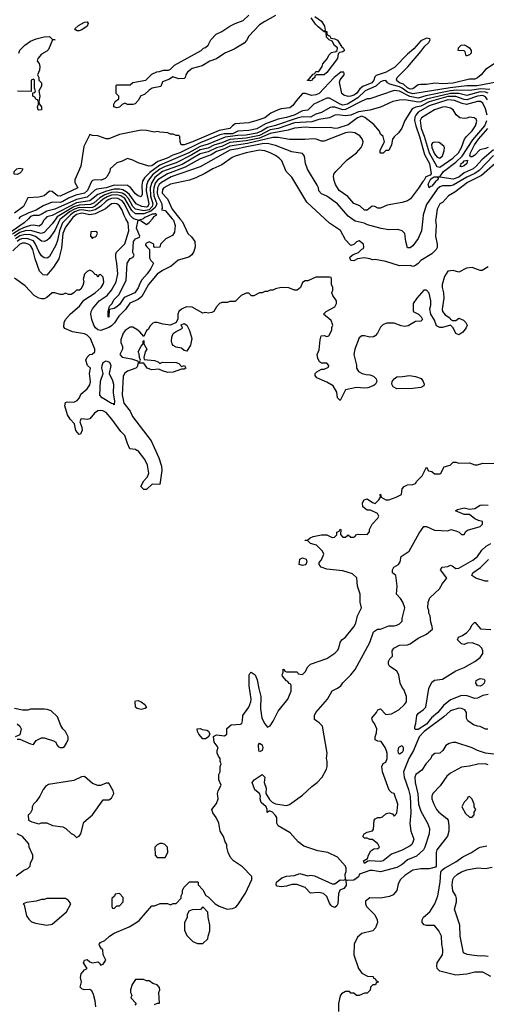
# Model space of a CAD drawing. Header units: inches. Extents: x 2348341 to 2479810, y 460419 to 613669.
# Tile 434 of 656: x 2404249 to 2407715, y 534163 to 541479. Entities that reach past the tile are written whole.
import ezdxf

# ---------------------------------------------------------------- set-up
doc = ezdxf.new("R2010")
doc.units = ezdxf.units.IN
doc.header["$MEASUREMENT"] = 0
doc.layers.add('C4503', color=7, linetype='Continuous')
doc.layers.add('C4504', color=7, linetype='Continuous')

msp = doc.modelspace()

# ---------------------------------------------------------------- linework, layer by layer
at = {"layer": 'C4503', "color": 2}
for points, elevation in [([(2404314, 540000), (2404282.6, 539970), (2404070, 539824.4)], 54), ([(2404437.1, 540000), (2404427.2, 539990), (2404410, 539956), (2404394.5, 539945.5), (2404350, 539952.3), (2404330, 539949.8), (2404290, 539938.3), (2404250, 539919.9), (2404194.2, 539885.8)], 58), ([(2404635.9, 540000), (2404590, 539937), (2404570.2, 539890), (2404558, 539782), (2404538.5, 539701.5), (2404500.8, 539639.2), (2404450, 539581.2), (2404424.1, 539584.1), (2404396, 539610), (2404362.5, 539702.5), (2404347.1, 539770), (2404330, 539799.7), (2404311.4, 539811.4), (2404290, 539817.6), (2404270, 539818.8), (2404250, 539811.8), (2404198.6, 539761.4)], 74), ([(2404516.1, 540000), (2404490, 539962.9), (2404430, 539897.4), (2404408.8, 539891.2), (2404330, 539913), (2404290, 539910.5), (2404250, 539896.7), (2404209, 539871)], 62), ([(2404554.3, 540000), (2404546.2, 539993.8), (2404510, 539911.6), (2404467.4, 539852.6), (2404450, 539838), (2404430, 539831.8), (2404410, 539833.3), (2404366.6, 539866.6), (2404330, 539880.7), (2404290, 539883.4), (2404250, 539872.9), (2404216.8, 539850)], 66), ([(2404596.3, 540000), (2404566.5, 539970), (2404543.5, 539910), (2404530, 539837.2), (2404517.7, 539802.3), (2404470, 539719), (2404458, 539710), (2404450, 539706), (2404430, 539709.5), (2404410, 539724.5), (2404390, 539757), (2404367, 539810), (2404350, 539834.5), (2404310, 539851.4), (2404270, 539852.7), (2404250, 539846.1), (2404228.9, 539831.1)], 70), ([(2405439.6, 540000), (2405458, 539978), (2405498.8, 539890), (2405524.9, 539864.9), (2405550.5, 539830.5), (2405553, 539790), (2405542.6, 539757.4), (2405527.4, 539732.6), (2405505.1, 539714.9), (2405427.2, 539692.8), (2405373.4, 539646.6), (2405310, 539616.3), (2405270, 539587.6), (2405204.4, 539510), (2405157.1, 539422.9), (2405130, 539399.7), (2405066.7, 539373.3), (2405033.7, 539326.3), (2404984.4, 539275.6), (2404953.4, 539226.6), (2404930, 539203.5), (2404910, 539191.1), (2404850.2, 539169.8), (2404830, 539174.7), (2404811.6, 539190), (2404799.7, 539210), (2404783.6, 539250), (2404776.9, 539290), (2404778.7, 539310), (2404788.6, 539331.4), (2404838.4, 539390), (2404898.7, 539430), (2404929.8, 539470.2), (2404964.2, 539530), (2404976.9, 539590), (2404971.5, 539670), (2404962, 539710), (2404962.5, 539737.5), (2404967.7, 539752.3), (2405030, 539814), (2405058.9, 539910), (2405054.3, 539970), (2405037.9, 540000)], 74), ([(2405381.7, 540000), (2405390.3, 539990), (2405403, 539950), (2405398.8, 539901.2), (2405383.6, 539876.4), (2405334, 539850), (2405294, 539810), (2405290, 539788), (2405250, 539786), (2405246, 539790), (2405246, 539810), (2405210, 539828), (2405184.7, 539815.3), (2405183.6, 539803.6), (2405192, 539790), (2405214, 539770), (2405212, 539710), (2405222, 539690), (2405242, 539670), (2405222, 539630), (2405196.4, 539590), (2405155.1, 539544.9), (2405140.6, 539519.4), (2405130, 539486), (2405104, 539450), (2405026, 539414), (2404990, 539362.7), (2404970, 539346), (2404950, 539334), (2404914, 539326), (2404910, 539269.2), (2404906, 539270), (2404906, 539310), (2404915.3, 539350), (2404932.9, 539367.1), (2404950, 539398.8), (2404984.4, 539435.6), (2405039.1, 539540.9), (2405047, 539670), (2405070, 539704.7), (2405088.4, 539711.6), (2405098, 539730), (2405089.1, 539749.1), (2405093.2, 539830), (2405110, 539850.8), (2405138, 539862), (2405142, 539870), (2405117, 539930), (2405128, 539990), (2405110, 539993), (2405096.7, 540000)], 70), ([(2405166.6, 540000), (2405163.1, 539996.9), (2405134, 539990), (2405150, 539984.7), (2405190, 539958), (2405210, 539970.8), (2405235.1, 540000)], 70), ([(2407340.3, 540000), (2407338.8, 539990), (2407342, 539950), (2407338.8, 539870), (2407350.8, 539810), (2407350, 539786), (2407342, 539770), (2407310, 539738), (2407230, 539689.2), (2407210, 539666), (2407190, 539652.7), (2407170, 539644), (2407150, 539652), (2407070, 539648.7), (2406970, 539682.7), (2406890, 539697.2), (2406870, 539693.2), (2406850, 539702.7), (2406810, 539709.2), (2406757.3, 539702.7), (2406730, 539687), (2406710, 539689.2), (2406701.2, 539710), (2406703.2, 539716.8), (2406725.6, 539734.4), (2406766, 539750), (2406790, 539774), (2406802, 539778), (2406806, 539790), (2406802, 539810), (2406770, 539835.3), (2406751.6, 539828.4), (2406732, 539808), (2406710, 539802), (2406704.7, 539804.7), (2406670, 539842), (2406631.5, 539911.5), (2406550, 539967), (2406514.6, 540000)], 74), ([(2407242.7, 540000), (2407234.9, 539910), (2407210, 539854), (2407170, 539799), (2407150, 539784), (2407130, 539784), (2407117, 539830), (2407109.3, 539889.3), (2407089.3, 539909.3), (2407058.6, 539918.6), (2406990, 539917.2), (2406933.4, 539926.6), (2406833.6, 539953.6), (2406807.5, 539967.5), (2406741.3, 539981.3), (2406716.1, 540000)], 70), ([(2407730, 539642), (2407683.6, 539616.4), (2407670, 539615.3), (2407610, 539637.2), (2407568, 539632), (2407510, 539604), (2407470, 539614), (2407430, 539609), (2407404.9, 539570), (2407387.7, 539510), (2407387.7, 539490), (2407398, 539450), (2407399.1, 539410), (2407387.5, 539327.5), (2407391, 539310), (2407410, 539284.7), (2407444.7, 539264.7), (2407450, 539254), (2407463.6, 539243.6), (2407490, 539244.7), (2407510, 539262), (2407546, 539246), (2407562, 539230), (2407574, 539210), (2407566, 539190), (2407542, 539158), (2407510, 539138), (2407490, 539146), (2407468.9, 539188.9), (2407450, 539208), (2407390, 539192.3), (2407370, 539192.3), (2407344.5, 539204.5), (2407330, 539246), (2407304, 539290), (2407295.3, 539330), (2407303.1, 539356.9), (2407304, 539390), (2407290, 539446), (2407270, 539468), (2407250, 539468), (2407198, 539410), (2407172, 539370), (2407172, 539310), (2407210.9, 539290.9), (2407231.1, 539271.1), (2407242, 539250), (2407230, 539238), (2407190, 539235.3), (2407134.8, 539205.2), (2407110, 539199), (2407083.2, 539203.2), (2407030, 539224), (2406976.8, 539223.2), (2406950, 539213.2), (2406930, 539194), (2406906, 539150), (2406890, 539128.7), (2406878, 539122), (2406850, 539119), (2406810, 539128.7), (2406790, 539128.7), (2406770, 539115.3), (2406739.1, 539030), (2406730.8, 538990), (2406751.1, 538911.1), (2406752, 538890), (2406765.4, 538865.4), (2406794, 538850), (2406822, 538842), (2406850, 538840.5), (2406876, 538830), (2406896, 538810), (2406902.8, 538790), (2406891, 538770), (2406878.8, 538761.2), (2406835.8, 538744.2), (2406810, 538740.9), (2406750, 538746), (2406670, 538728), (2406630, 538648.7), (2406610, 538668), (2406604, 538710), (2406578, 538758), (2406530, 538785.2), (2406456.5, 538816.5), (2406444.7, 538835.3), (2406444, 538850), (2406456.5, 538863.5), (2406490, 538882), (2406510, 538882), (2406542, 538898), (2406546, 538910), (2406530, 538926), (2406490, 538926), (2406476.4, 538936.4), (2406463.1, 538963.1), (2406458, 538990), (2406474, 539026), (2406480.2, 539099.8), (2406488, 539130), (2406510, 539132), (2406530, 539124.7), (2406546, 539130), (2406568.4, 539171.6), (2406568.9, 539191.1), (2406575.3, 539210), (2406563.1, 539243.1), (2406506, 539290), (2406526, 539310), (2406590, 539344.7), (2406602, 539370), (2406602, 539390), (2406575.3, 539430), (2406568, 539450), (2406575.3, 539470), (2406575.3, 539490), (2406566, 539510), (2406566, 539550), (2406562, 539562), (2406550, 539566), (2406450, 539566), (2406390, 539538), (2406370, 539538), (2406350, 539526), (2406334, 539490), (2406310, 539468), (2406290, 539468), (2406247.3, 539487.3), (2406190, 539488), (2406150, 539478), (2406130, 539468), (2406110, 539468), (2406090, 539458), (2406070, 539458), (2406050, 539448.7), (2406030, 539448), (2405987.3, 539427.3), (2405970, 539426), (2405950, 539446), (2405930, 539446), (2405894, 539430), (2405850, 539386), (2405810, 539386), (2405790, 539378), (2405750, 539378), (2405734, 539370), (2405710, 539346), (2405692, 539310), (2405676.9, 539303.1), (2405650, 539298), (2405630, 539302), (2405610, 539298), (2405530, 539342), (2405490, 539344), (2405470, 539339), (2405450, 539328.7), (2405431.3, 539310), (2405424.7, 539290), (2405423.6, 539256.4), (2405412, 539228), (2405370, 539209), (2405315.5, 539215.5), (2405270, 539229), (2405250, 539228.7), (2405236.9, 539223.1), (2405216.9, 539203.1), (2405203.6, 539176.4), (2405191.6, 539168.4), (2405170, 539126), (2405140.4, 539160.4), (2405118, 539178), (2405090, 539194), (2405070, 539194), (2405031.3, 539170), (2405018, 539150), (2404999.6, 539100.4), (2404999.6, 539079.6), (2405011.3, 539050), (2405011.3, 539030), (2404992, 538990), (2405011.1, 538971.1), (2405079.9, 538959.9), (2405123.6, 538943.6), (2405130, 538934), (2405142, 538938), (2405146, 538950), (2405138, 538970), (2405136.4, 538996.4), (2405128.9, 539011.1), (2405150, 539054), (2405166, 539070), (2405166, 539090), (2405170, 539094), (2405172, 539070), (2405192, 539030), (2405182, 539010), (2405172, 538970), (2405174, 538954), (2405250, 538947.3), (2405276.3, 538936.3), (2405290, 538924.7), (2405310, 538934.8), (2405410.8, 538930.8), (2405430, 538924.7), (2405450, 538902), (2405472, 538910), (2405482, 538890), (2405470, 538882), (2405450, 538882), (2405390, 538860.7), (2405350, 538858), (2405309.4, 538869.4), (2405283.1, 538883.1), (2405230, 538877), (2405195.3, 538890), (2405170, 538926), (2405130, 538926), (2405121, 538899), (2405112, 538890), (2405050, 538866), (2405028.7, 538851.3), (2405018, 538830), (2405008.7, 538691.3), (2405023.1, 538630), (2405068.5, 538570), (2405086.4, 538530), (2405224.9, 538350), (2405283.4, 538223.4), (2405302, 538162), (2405303.8, 538130), (2405290, 538026), (2405232.7, 538027.3), (2405191.6, 537988.4), (2405170, 537988), (2405148.7, 538010), (2405170, 538052), (2405199, 538081), (2405208.7, 538110), (2405199.3, 538170), (2405179.3, 538210), (2405130, 538275.3), (2405118, 538278), (2405110, 538286), (2405068, 538290), (2405048.9, 538328.9), (2405028.7, 538390), (2404999.5, 538419.5), (2404934, 538510), (2404890, 538561.2), (2404867.1, 538572.9), (2404850, 538576), (2404830, 538572.7), (2404804.1, 538555.9), (2404770, 538514), (2404750, 538509), (2404710, 538514), (2404702, 538510), (2404696, 538490), (2404710.4, 538450.4), (2404712.1, 538427.9), (2404699.8, 538400.2), (2404690, 538397.2), (2404666, 538426), (2404657, 538477), (2404622.7, 538510), (2404603.7, 538543.7), (2404585.2, 538610), (2404590, 538634), (2404600.2, 538639.8), (2404650, 538636), (2404675.3, 538650), (2404694, 538670), (2404703.2, 538696.8), (2404750, 538736), (2404770, 538766), (2404774.5, 538790), (2404768, 538850), (2404774, 538890), (2404753.2, 538910), (2404741.2, 538950), (2404750, 538972), (2404770, 538992), (2404787.3, 538992.7), (2404806, 539010), (2404806, 539030), (2404774, 539110), (2404750, 539134), (2404730, 539145.2), (2404640.2, 539160.2), (2404584.7, 539184.7), (2404576.4, 539196.4), (2404579, 539230), (2404589.4, 539250.6), (2404626.6, 539293.4), (2404694, 539350), (2404724.7, 539395.3), (2404808.7, 539450), (2404854, 539490), (2404870, 539514), (2404874, 539530), (2404870, 539566), (2404850, 539586), (2404838, 539582), (2404830, 539566), (2404822, 539582), (2404810, 539586), (2404788.4, 539608.4), (2404770, 539618), (2404750, 539608), (2404731.1, 539588.9), (2404721, 539550), (2404724.7, 539530), (2404716.9, 539503.1), (2404703.6, 539476.4), (2404692, 539468), (2404670, 539468), (2404650, 539448), (2404630, 539438), (2404610, 539438), (2404590, 539446), (2404570, 539438), (2404550, 539438), (2404510, 539448.7), (2404490, 539448.7), (2404450, 539414), (2404430, 539404), (2404410, 539404), (2404390, 539409), (2404355.3, 539430), (2404290, 539502), (2404210, 539558)], 78), ([(2404814.6, 534145.4), (2404809, 534189), (2404796.4, 534236.4), (2404784, 534264), (2404770, 534274), (2404728, 534270), (2404710, 534277.2), (2404697.2, 534290), (2404709, 534330), (2404701, 534361), (2404704.2, 534390), (2404730, 534418.8), (2404748.7, 534430), (2404723.7, 534470), (2404729.6, 534490.4), (2404750, 534494.8), (2404770, 534478), (2404790, 534471), (2404830, 534478), (2404842, 534470), (2404850, 534454), (2404870, 534462), (2404888, 534490), (2404868, 534530), (2404866, 534570), (2404856.4, 534576.4), (2404840.4, 534600.4), (2404838, 534610), (2404850, 534622), (2404882, 534638), (2404915.3, 534670), (2404950, 534690.8), (2405061.2, 534738.8), (2405112.7, 534767.3), (2405135.1, 534784.9), (2405230, 534894), (2405250, 534894), (2405292.7, 534912.7), (2405347.3, 534912.7), (2405370, 534902), (2405390, 534912), (2405410, 534912), (2405447.3, 534952.7), (2405448, 534970), (2405458, 534990), (2405458, 535010), (2405470, 535034), (2405510, 535074), (2405570, 535074), (2405574, 535070), (2405574, 535050), (2405610, 535014), (2405631.6, 534971.6), (2405650, 534962), (2405702, 534910), (2405730, 534891.3), (2405790, 534871), (2405830, 534874.8), (2405854.2, 534885.8), (2405870, 534901), (2405925.2, 534990), (2405973.2, 535090), (2405972.5, 535112.5), (2405904.7, 535184.7), (2405838, 535230), (2405814.6, 535254.6), (2405798, 535290), (2405788.7, 535330), (2405788.7, 535350), (2405775.3, 535370), (2405762, 535410), (2405738, 535450), (2405728, 535510), (2405708.7, 535550), (2405684.7, 535584.7), (2405675.3, 535610), (2405710, 535654), (2405722, 535690), (2405719, 535730), (2405724, 535750), (2405745.2, 535790), (2405729, 535830), (2405728.7, 535870), (2405738, 535890), (2405738, 535930), (2405746, 535950), (2405738, 535970), (2405738, 535990), (2405725.6, 536005.6), (2405715.3, 536030), (2405715.3, 536050), (2405722, 536070), (2405694, 536110), (2405688.4, 536151.6), (2405710, 536164.7), (2405770, 536158), (2405788, 536170), (2405788.7, 536211.3), (2405820.2, 536239.8), (2405890, 536244.7), (2405898, 536250), (2405904, 536270), (2405906, 536310), (2405950, 536370.7), (2405964.7, 536410), (2405967.8, 536430), (2405953.3, 536530), (2405952.5, 536587.5), (2405953.2, 536610), (2405958, 536622), (2405969.4, 536630.6), (2405998.8, 536610), (2406013.7, 536573.7), (2406024.2, 536510), (2406041.3, 536450), (2406037.4, 536357.4), (2406048.4, 536288.4), (2406070, 536246), (2406090, 536222), (2406110, 536232), (2406132.9, 536267.1), (2406170, 536342), (2406242, 536430), (2406266, 536490), (2406266, 536530), (2406262, 536542), (2406250, 536546), (2406242, 536562), (2406230, 536566), (2406200.4, 536600.4), (2406198, 536610), (2406206, 536630), (2406207.3, 536652.7), (2406214, 536650), (2406218, 536638), (2406230, 536634), (2406310, 536634), (2406318, 536618), (2406350, 536614), (2406370, 536634), (2406388.9, 536671.1), (2406409.1, 536690.9), (2406530, 536731.3), (2406590, 536771.3), (2406610, 536792), (2406619, 536810), (2406628.7, 536850), (2406642, 536870), (2406670, 536891.3), (2406732.1, 536967.9), (2406745.6, 536994.4), (2406759, 537050), (2406789, 537110), (2406779.3, 537150), (2406779, 537210), (2406759, 537270), (2406752.9, 537332.9), (2406720.2, 537360.2), (2406650, 537383.7), (2406530, 537396.2), (2406488.7, 537410), (2406474, 537430), (2406474.6, 537445.4), (2406490, 537464.7), (2406507.3, 537507.3), (2406498, 537530), (2406453.6, 537573.6), (2406410, 537588), (2406390, 537606), (2406370, 537608), (2406370, 537612), (2406387.3, 537612.7), (2406406, 537630), (2406430, 537638), (2406490, 537651.3), (2406530, 537652), (2406570, 537632), (2406587.3, 537632.7), (2406606, 537650), (2406606, 537670), (2406622, 537678), (2406630, 537694), (2406634, 537690), (2406632.7, 537652.7), (2406650, 537634), (2406670, 537634), (2406690, 537652), (2406710, 537634), (2406730, 537634), (2406742, 537638), (2406746, 537650), (2406763.1, 537656.9), (2406830, 537654), (2406847.3, 537672.7), (2406848.4, 537691.6), (2406868, 537730), (2406910, 537774), (2406918, 537790), (2406906, 537810), (2406854.6, 537834.6), (2406830, 537835.3), (2406798, 537858), (2406795.3, 537890), (2406808.7, 537910), (2406830, 537918), (2406870, 537891.3), (2406890, 537884.7), (2406918, 537910), (2406928, 537930), (2406926, 537950), (2406930, 537954), (2406934, 537930), (2406970, 537911.3), (2406990, 537911.3), (2407046, 537930), (2407086, 537950), (2407090, 537994), (2407106, 538010), (2407130, 538022), (2407170, 538024.7), (2407188.4, 538031.6), (2407198, 538050), (2407238, 538090), (2407270, 538154), (2407286, 538126), (2407310, 538122), (2407330, 538104.7), (2407370, 538104.7), (2407378, 538110), (2407403.1, 538156.9), (2407446, 538170), (2407470, 538192), (2407490, 538192), (2407510, 538184.7), (2407590, 538186), (2407630, 538171.3), (2407650, 538171.3), (2407690, 538184.7), (2407790, 538182)], 78), ([(2407810, 536017.2), (2407710, 536029.4), (2407650, 536049.5), (2407610, 536069.4), (2407490, 536109), (2407470, 536109), (2407439.8, 536100.2), (2407415.3, 536084.7), (2407391.3, 536050), (2407370, 536028.7), (2407332.7, 536027.3), (2407311.6, 536008.4), (2407302, 535990), (2407267.5, 535952.5), (2407237.5, 535902.5), (2407191.3, 535870), (2407184, 535850), (2407186, 535810), (2407207, 535727), (2407212.7, 535650), (2407230, 535598), (2407278.8, 535510), (2407294, 535470), (2407290.8, 535430), (2407258, 535330), (2407247.7, 535310), (2407197.4, 535262.6), (2407130, 535237), (2407090, 535202), (2407050, 535178.4), (2406930, 535147.8), (2406870, 535158.4), (2406850, 535156.2), (2406772, 535130), (2406764.7, 535110), (2406730, 535085.2), (2406683.1, 535083.1), (2406672.7, 535087.3), (2406674, 535046), (2406657.3, 535022.7), (2406626, 535010), (2406617.3, 534982.7), (2406613.4, 534910), (2406605.5, 534894.5), (2406590, 534882.7), (2406570, 534889.3), (2406560.1, 534900.1), (2406550, 534914), (2406530, 534964), (2406506, 534986), (2406470, 534992.7), (2406410, 534988.7), (2406368.7, 535030), (2406308, 535052), (2406270, 535052), (2406230, 535039.6), (2406190, 535035.6), (2406162, 535042), (2406154, 535050), (2406157, 535070), (2406197.1, 535102.9), (2406230, 535114.9), (2406290, 535120.5), (2406330, 535135.5), (2406390, 535117.1), (2406410, 535121.3), (2406438.3, 535118.3), (2406570, 535059.3), (2406590, 535057.3), (2406630, 535087.3), (2406654.6, 535085.4), (2406668.7, 535091.3), (2406666.6, 535130), (2406674, 535150), (2406675.1, 535175.1), (2406669, 535190), (2406610, 535255.3), (2406538, 535290), (2406464.1, 535304.1), (2406358.6, 535338.6), (2406318, 535370), (2406258, 535438), (2406168, 535490), (2406158, 535510), (2406158, 535550), (2406150, 535566), (2406126, 535590), (2406110, 535598), (2406102, 535598), (2406087.3, 535587.3), (2406086, 535610), (2406079, 535630), (2406042, 535662), (2406034, 535690), (2406038, 535710), (2406030, 535728.7), (2405996, 535756), (2405975.3, 535810), (2405990, 535831.3), (2406050.4, 535870.4), (2406070.4, 535850), (2406065.5, 535810), (2406079.5, 535770), (2406077.1, 535730), (2406104.8, 535684.8), (2406124.9, 535664.9), (2406150, 535653), (2406230, 535640.7), (2406253.2, 535646.8), (2406350, 535718), (2406418, 535782), (2406458, 535810), (2406495.3, 535850), (2406528.7, 535910), (2406534, 535930), (2406534, 535970), (2406529.2, 535989.2), (2406534, 536030), (2406498, 536230), (2406473.6, 536253.6), (2406438, 536278), (2406438, 536310), (2406448.7, 536330), (2406535.1, 536430), (2406570, 536491.3), (2406610, 536511.3), (2406635.3, 536530), (2406650, 536551.3), (2406709, 536610), (2406742, 536650), (2406850, 536852), (2406878, 536930), (2406906, 536950), (2406930, 536950.8), (2406990, 536974), (2407030, 536974.8), (2407050, 536980.7), (2407070, 536991), (2407089, 537010), (2407089.3, 537030.7), (2407109, 537110), (2407095.3, 537150), (2407078, 537178), (2407048.7, 537210), (2407053.2, 537270), (2407042, 537350), (2407019, 537370), (2407019, 537390), (2407029, 537410), (2407062, 537430), (2407075.3, 537450), (2407084, 537490), (2407142, 537530), (2407216.5, 537663.5), (2407250, 537712), (2407270, 537712), (2407330, 537684.7), (2407430, 537682), (2407451.1, 537691.1), (2407490, 537682), (2407514, 537670), (2407530, 537654), (2407550, 537654), (2407563.1, 537676.9), (2407574.6, 537685.4), (2407670, 537712), (2407688, 537730), (2407686, 537750), (2407656.5, 537756.5), (2407629.3, 537769.3), (2407590, 537802), (2407550, 537802), (2407486, 537830), (2407500.4, 537839.6), (2407550, 537851), (2407590, 537842), (2407630, 537846), (2407670, 537870.8), (2407690, 537874.8), (2407730, 537871)], 74), ([(2407727.3, 536207.3), (2407710, 536208), (2407670, 536228), (2407650, 536228.7), (2407620.4, 536240.4), (2407578, 536270), (2407568, 536290), (2407568.7, 536330), (2407555.3, 536350), (2407530, 536361.2), (2407510, 536362.7), (2407450, 536342.7), (2407400.9, 536299.1), (2407254, 536190), (2407217.1, 536150), (2407175.5, 536050), (2407139.3, 535990), (2407101.3, 535890), (2407104.2, 535850), (2407138, 535758), (2407149.1, 535710), (2407155.3, 535584.7), (2407146.2, 535506.2), (2407154, 535450), (2407176, 535390), (2407170, 535368), (2407161, 535350), (2407150, 535341.2), (2407090, 535309.5), (2407010, 535279.3), (2406950, 535229.3), (2406930, 535224), (2406850, 535229.6), (2406834.4, 535225.6), (2406810, 535209.6), (2406802.7, 535230), (2406832.9, 535247.1), (2406839.7, 535270), (2406857.4, 535302.6), (2406880.7, 535319.3), (2406910, 535321), (2406922, 535330), (2406910, 535355.3), (2406870, 535388), (2406850, 535388.7), (2406830, 535398), (2406810, 535398), (2406798, 535410), (2406808.7, 535430), (2406830, 535442), (2406870, 535452), (2406876.5, 535463.5), (2406882.9, 535530), (2406890, 535540.7), (2406908.7, 535550), (2406930, 535550.4), (2406943.9, 535556.1), (2406970, 535578.8), (2406990, 535586.8), (2407017.3, 535577.3), (2407030, 535562), (2407050, 535582), (2407056.3, 535623.7), (2407056.9, 535650), (2407030, 535728.7), (2407013.2, 535733.2), (2406993.2, 535753.2), (2406944, 535890), (2406938, 535930), (2406948.9, 535951.1), (2406970, 535962), (2406979, 535990), (2406979, 536030), (2406974.6, 536045.4), (2406964, 536070), (2406934.6, 536114.6), (2406910, 536118), (2406889.2, 536129.2), (2406889, 536150), (2406900.4, 536179.6), (2406902, 536210), (2406883.7, 536250), (2406869, 536270), (2406864, 536290), (2406899.3, 536330), (2406910, 536352), (2406930, 536358), (2406970, 536317.3), (2407010, 536320.5), (2407065.2, 536350), (2407108.7, 536390), (2407122, 536410), (2407122, 536450), (2407103.1, 536503.1), (2407090, 536518), (2407075.3, 536550), (2407066, 536610), (2407050, 536639), (2406996.5, 536676.5), (2406989.2, 536690), (2406989, 536710), (2406999, 536730), (2407018, 536750), (2407015.3, 536790), (2407028.7, 536810), (2407070, 536830.5), (2407130, 536833.4), (2407150, 536842), (2407210, 536882.8), (2407270, 536912), (2407315.3, 536950), (2407314, 536970), (2407302, 537002), (2407299, 537050), (2407289, 537070), (2407288.7, 537090), (2407282, 537110), (2407284, 537150), (2407296.5, 537183.5), (2407368.7, 537250), (2407388.7, 537290), (2407422, 537330), (2407375.3, 537390), (2407388, 537410), (2407430, 537416), (2407450, 537424.7), (2407462, 537422), (2407490, 537402), (2407510, 537404.7), (2407616.1, 537463.9), (2407649.2, 537490), (2407682, 537538), (2407713.3, 537566.7), (2407750, 537588)], 70), ([(2407730, 537307.6), (2407707.6, 537307.6), (2407638, 537330), (2407608.7, 537350), (2407614, 537370), (2407672, 537408), (2407731.1, 537468.9)], 66), ([(2407730, 536465.1), (2407690, 536457.6), (2407650, 536438), (2407630, 536436.2), (2407573.9, 536453.9), (2407530, 536458), (2407450, 536425.6), (2407396.3, 536383.7), (2407354.3, 536330), (2407307.9, 536292.1), (2407270, 536243.8), (2407210, 536205.7), (2407190, 536204.5), (2407183.7, 536210), (2407183.6, 536223.6), (2407191.1, 536248.9), (2407198.4, 536310), (2407212.6, 536327.4), (2407246, 536350), (2407265.2, 536370), (2407289.4, 536510), (2407310, 536556), (2407330, 536570.8), (2407390, 536578.8), (2407490, 536641), (2407550, 536664.7), (2407630, 536711), (2407670, 536741), (2407688.7, 536770), (2407688.7, 536790), (2407682, 536810), (2407662, 536830), (2407610, 536849.3), (2407573.7, 536846.3), (2407550, 536835.3), (2407530, 536842), (2407502, 536870), (2407508, 536890), (2407537.5, 536902.5), (2407570, 536926), (2407594, 536950), (2407610, 536982), (2407630, 537002), (2407671.6, 536951.6), (2407748, 536948)], 66), ([(2404230, 536134), (2404250, 536134), (2404330, 536098), (2404350, 536094), (2404370, 536122), (2404410, 536142), (2404430, 536142), (2404499.9, 536119.9), (2404516, 536110), (2404524.7, 536090), (2404536.9, 536076.9), (2404550, 536071.3), (2404570, 536072), (2404580.4, 536079.6), (2404596.4, 536103.6), (2404608, 536130), (2404608, 536150), (2404588, 536190), (2404569.1, 536209.1), (2404554.6, 536234.6), (2404530, 536298), (2404483.1, 536343.1), (2404453.6, 536353.6), (2404430, 536355.3), (2404330, 536355.3), (2404310, 536348.7), (2404270, 536348.7), (2404210, 536362)], 82), ([(2404230, 536247.3), (2404250.4, 536230.4), (2404260.5, 536210), (2404250, 536166), (2404214, 536150)], 82), ([(2407730, 535942.9), (2407706, 535950), (2407652.3, 535947.7), (2407590, 535932.3), (2407530, 535924), (2407450, 535881.2), (2407421.6, 535858.4), (2407372.8, 535787.2), (2407318, 535730), (2407310.8, 535710), (2407310.8, 535690), (2407325.5, 535650), (2407346, 535610), (2407362, 535590), (2407422.5, 535542.5), (2407430.8, 535530), (2407437.3, 535490), (2407437.3, 535450), (2407427.9, 535412.1), (2407347.7, 535310), (2407342, 535290), (2407342, 535190), (2407338, 535182), (2407290.7, 535169.3), (2407230, 535169.6), (2407170, 535159.5), (2407110, 535119.3), (2407078.8, 535090), (2407061.4, 535058.6), (2407050.7, 535009.3), (2407023.5, 534976.5), (2406995.9, 534964.1), (2406930, 534952.7), (2406850, 534954), (2406818, 534930), (2406818, 534910), (2406826, 534890), (2406886.8, 534826.8), (2406904.7, 534790), (2406906, 534770), (2406891, 534730), (2406871.3, 534710), (2406790, 534689), (2406758, 534662), (2406734.8, 534610), (2406731.1, 534531.1), (2406764.7, 534430), (2406790, 534394), (2406832.7, 534372.7), (2406874, 534370), (2406878, 534358), (2406890, 534354), (2406898, 534338), (2406910, 534334), (2406911.6, 534328.4), (2406898, 534322), (2406891.6, 534308.4), (2406872.7, 534307.3), (2406854, 534290), (2406851.6, 534268.4), (2406830, 534246), (2406810, 534246), (2406770, 534228), (2406750, 534228), (2406730, 534246), (2406710, 534246), (2406698, 534258), (2406670, 534258), (2406639.6, 534240.4), (2406630, 534226), (2406616, 534170), (2406616, 534110)], 78), ([(2404223.1, 535116.9), (2404280.2, 535159.8), (2404308.4, 535171.6), (2404326, 535190), (2404328.4, 535211.6), (2404346, 535250), (2404346, 535270), (2404318, 535330), (2404316.4, 535356.4), (2404270, 535408.7), (2404230, 535428.7)], 82), ([(2407750, 534369.6), (2407690, 534400.7), (2407630, 534402.4), (2407570, 534387.6), (2407490, 534378.4), (2407370, 534409.5), (2407349.6, 534429.6), (2407346.6, 534450), (2407349.6, 534470.4), (2407388.7, 534530), (2407393.2, 534550), (2407393.2, 534570), (2407384, 534610), (2407382, 534670), (2407362, 534710), (2407330, 534748), (2407270, 534748.7), (2407254.6, 534754.6), (2407238, 534770), (2407238, 534790), (2407248, 534810), (2407295.3, 534850), (2407333.2, 534910), (2407356, 534970), (2407372.3, 535070), (2407376.4, 535143.6), (2407383.1, 535156.9), (2407405.2, 535174.8), (2407490, 535222), (2407541.7, 535258.3), (2407605.2, 535290), (2407650, 535320.7), (2407670, 535330.7), (2407718.6, 535341.4)], 78), ([(2407730, 534517.2), (2407690, 534524), (2407670, 534521.2), (2407625.6, 534525.6), (2407574, 534534), (2407545.2, 534545.2), (2407522, 534670), (2407519, 534750), (2407478, 534870), (2407494.6, 534925.4), (2407494, 534950), (2407489, 534970), (2407467.3, 535007.3), (2407460.7, 535050), (2407467.3, 535090), (2407475.3, 535104.7), (2407501.2, 535130), (2407530, 535147.7), (2407570, 535162.8), (2407650, 535177.3), (2407710, 535171), (2407758, 535182)], 74), ([(2405250, 534162), (2405272.7, 534172.7), (2405287.3, 534172.7), (2405282, 534250), (2405288.7, 534270), (2405288.4, 534288.4), (2405270, 534308), (2405238, 534318), (2405210, 534338), (2405190, 534338), (2405167.3, 534347.3), (2405110, 534348), (2405084.7, 534310), (2405072, 534270), (2405072, 534250), (2405082, 534230), (2405074, 534210), (2405114, 534170), (2405103.6, 534156.4)], 78)]:
    msp.add_lwpolyline(points, dxfattribs=dict(at, elevation=elevation))
for points, elevation in [([(2404810, 539906), (2404778, 539902), (2404774, 539870), (2404790, 539854), (2404798, 539862), (2404810, 539864.7), (2404818, 539870), (2404826, 539890), (2404822, 539902)], 78), ([(2405490, 539015.3), (2405470, 539022), (2405450, 539038), (2405410, 539046.6), (2405390, 539058), (2405380.7, 539070), (2405376.9, 539090), (2405379.6, 539120.4), (2405390, 539146), (2405410, 539162.8), (2405450, 539182), (2405458, 539190), (2405447.3, 539212.7), (2405470, 539222), (2405491.3, 539210), (2405510.6, 539170.6), (2405527.7, 539110), (2405518.8, 539061.2)], 78), ([(2404950, 538618), (2404945.6, 538625.6), (2404930, 538627.3), (2404862, 538670), (2404845.2, 538690), (2404848.1, 538791.9), (2404869.4, 538850), (2404859.7, 538890), (2404860.4, 538910), (2404869.1, 538930.9), (2404890, 538943.6), (2404914.6, 538934.6), (2404925.7, 538910), (2404914, 538850), (2404938.3, 538798.3), (2404946, 538770), (2404943.4, 538703.4), (2404954.2, 538645.8)], 74), ([(2407050, 538736.2), (2407022.7, 538750), (2407014.5, 538770), (2407015.1, 538790), (2407030, 538811), (2407050, 538824.9), (2407093.2, 538826.8), (2407144.1, 538835.9), (2407190, 538828.5), (2407232.5, 538812.5), (2407247.3, 538790), (2407254, 538770), (2407250, 538758), (2407230, 538746), (2407170, 538738.4)], 78), ([(2406350, 537423.7), (2406326, 537430), (2406329.3, 537470.7), (2406350, 537481), (2406378, 537470), (2406382, 537450), (2406374, 537430), (2406370, 537429.3)], 78), ([(2407670, 536527.3), (2407650, 536529.5), (2407641.3, 536541.3), (2407637, 536550), (2407640.9, 536570), (2407670, 536584.9), (2407698.8, 536578.8), (2407704.7, 536570), (2407698.8, 536550), (2407685.5, 536534.5)], 62), ([(2405150, 536353.2), (2405121.5, 536361.5), (2405109.2, 536370), (2405107, 536413), (2405110, 536418), (2405130, 536420.7), (2405150.4, 536410.4), (2405178, 536390), (2405190, 536368), (2405179.8, 536360.2)], 78), ([(2405610, 536136), (2405579.3, 536170), (2405568.7, 536190), (2405568, 536210), (2405590, 536211.3), (2405604, 536204), (2405638.8, 536198.8), (2405651.3, 536191.3), (2405662, 536170), (2405650, 536149), (2405630, 536136)], 78), ([(2406030, 536039), (2406025.1, 536050), (2406022.4, 536090), (2406030, 536104), (2406050.4, 536090), (2406054, 536070), (2406050, 536048)], 74), ([(2407070, 536020.9), (2407062.9, 536030), (2407060.5, 536050), (2407066.3, 536070), (2407070, 536076.3), (2407090, 536086), (2407098, 536070), (2407098.7, 536050), (2407090, 536032.7)], 66), ([(2404730, 535855.3), (2404707.1, 535852.9), (2404650, 535825.2), (2404462.8, 535797.2), (2404439.8, 535780.2), (2404422, 535758), (2404398, 535710), (2404370.9, 535669.1), (2404352, 535650), (2404342, 535630), (2404342, 535610), (2404330, 535586), (2404312.7, 535567.3), (2404314, 535530), (2404338, 535518), (2404390, 535504.7), (2404411.6, 535511.6), (2404450, 535512), (2404491.3, 535491.3), (2404570, 535481), (2404591.3, 535470), (2404630, 535432), (2404650, 535422), (2404670, 535402), (2404690, 535412), (2404702, 535430), (2404724.8, 535515.2), (2404789.4, 535570.6), (2404870, 535682), (2404910, 535682), (2404930, 535694), (2404948, 535730), (2404942, 535750), (2404910, 535806), (2404890, 535806), (2404850, 535788), (2404830, 535788.7), (2404790, 535804)], 82), ([(2407590, 535706), (2407578, 535702), (2407572.7, 535687.3), (2407550, 535666), (2407534, 535630), (2407559.6, 535579.6), (2407590, 535554), (2407610, 535554), (2407626, 535570), (2407626, 535590), (2407638, 535610), (2407626, 535630), (2407626, 535650), (2407610, 535686)], 82), ([(2405310, 535358), (2405290, 535358), (2405270, 535348), (2405252, 535330), (2405254, 535270), (2405270, 535254), (2405330, 535254), (2405348, 535290), (2405346, 535330), (2405326, 535350)], 82), ([(2404450, 534948.7), (2404430, 534942), (2404410, 534942), (2404370.9, 534929.1), (2404299.6, 534920.4), (2404274, 534910), (2404282, 534902), (2404299.8, 534819.8), (2404315.3, 534795.3), (2404336.9, 534776.9), (2404366.4, 534766.4), (2404450, 534751), (2404490, 534758), (2404595.3, 534850), (2404628, 534910), (2404610, 534935.3), (2404590, 534948)], 82), ([(2404990, 534986), (2404958, 534982), (2404952.7, 534967.3), (2404934, 534950), (2404934, 534890), (2404938, 534878), (2404950, 534874), (2404970, 534894), (2404990, 534894), (2405016.4, 534923.6), (2405016.4, 534956.4)], 82), ([(2405610, 534886), (2405591.6, 534868.4), (2405530, 534866), (2405504.7, 534855.3), (2405492.7, 534827.3), (2405492, 534810), (2405472.7, 534767.3), (2405472, 534750), (2405472.7, 534712.7), (2405490, 534674), (2405534, 534630), (2405570, 534614), (2405610, 534614), (2405646, 534650), (2405648, 534670), (2405662, 534710), (2405662, 534750), (2405648.4, 534811.6), (2405647.3, 534847.3)], 78)]:
    msp.add_lwpolyline(points, close=True, dxfattribs=dict(at, elevation=elevation))
at = {"layer": 'C4504', "color": 2}
for points, elevation in [([(2406150, 541508.7), (2406070, 541466), (2406030, 541439.3), (2405950, 541357.2), (2405934.9, 541325.1), (2405915.5, 541304.5), (2405841.1, 541258.9), (2405772, 541230), (2405710, 541189), (2405662, 541170), (2405603.5, 541136.5), (2405530, 541117.2), (2405494.8, 541090), (2405482.8, 541070), (2405478, 541050), (2405470, 541042), (2405430, 541039), (2405386.4, 541053.6), (2405362, 541038), (2405310, 541018), (2405298, 540982), (2405234, 540970), (2405210, 540955.3), (2405176.8, 540923.2), (2405147.5, 540912.5), (2405130, 540878), (2405105.4, 540854.6), (2405090, 540848), (2405050, 540848), (2405030, 540858), (2405010, 540848), (2404990, 540828.7), (2404970, 540824), (2404948.7, 540830), (2404948.7, 540850), (2404958, 540870), (2404986, 540890), (2404986, 540910), (2404966, 540930), (2404966, 540990), (2404970, 540994), (2405070, 540994), (2405088.4, 541011.6), (2405186, 541030), (2405230, 541074), (2405268.4, 541091.6), (2405287.3, 541092.7), (2405316.4, 541103.6), (2405355.3, 541104.7), (2405370, 541111.3), (2405398, 541142), (2405598, 541250), (2405614, 541266), (2405630, 541272), (2405648, 541290), (2405668, 541330), (2405708, 541370), (2405750, 541391.3), (2405810, 541431.3), (2405850, 541451.3), (2405910, 541472), (2405950, 541512)], 42), ([(2406441.6, 541501.6), (2406490, 541466.8), (2406512.7, 541430), (2406518, 541402), (2406514, 541394), (2406530.7, 541390), (2406531.1, 541371.1), (2406542, 541362), (2406550, 541362), (2406561, 541341), (2406590, 541337.1), (2406610, 541326.8), (2406638.4, 541278.4), (2406652.4, 541270), (2406660.7, 541250), (2406650, 541240.9), (2406625.4, 541234.6), (2406614.4, 541225.6), (2406610, 541189.3), (2406530, 541086), (2406510, 541069.5), (2406451.3, 541068.7), (2406442, 541058), (2406442, 541050), (2406423.6, 541036.4), (2406422, 541030), (2406410, 541025.2), (2406386, 541026), (2406386, 541030), (2406400.4, 541039.6), (2406430, 541074), (2406442, 541078), (2406450, 541094), (2406470, 541094), (2406495.3, 541130), (2406502, 541150), (2406532.7, 541187.3), (2406544.7, 541215.3), (2406564.7, 541235.3), (2406597.2, 541242.8), (2406608, 541250), (2406608.7, 541270), (2406586.3, 541286.3), (2406570, 541318), (2406549, 541329), (2406529, 541349), (2406526, 541386), (2406510, 541388), (2406466.6, 541426.6), (2406446.6, 541446.6), (2406413.6, 541493.6)], 42), ([(2407830, 541188), (2407710.5, 541109.5), (2407677.3, 541070), (2407650, 541046.6), (2407630, 541038), (2407590, 541036.2), (2407470, 541006.8), (2407390, 541001.1), (2407333.8, 541006.2), (2407270, 540996.2), (2407230, 540997.6), (2407210, 540993.6), (2407170, 540965.7), (2407150, 540962.4), (2407130, 540971.2), (2407100.5, 541000.5), (2407069.6, 541010), (2407050, 541024.7), (2407047.1, 541032.9), (2407054.3, 541050), (2407131.6, 541128.4), (2407230, 541242.8), (2407258, 541282), (2407288, 541310), (2407298, 541330), (2407295.3, 541335.3), (2407270, 541342), (2407230, 541322), (2407176.7, 541263.3), (2407130, 541222.9), (2407034.7, 541125.3), (2406970.9, 541089.1), (2406896.1, 541063.9), (2406887, 541053), (2406880.3, 541030), (2406863.7, 541010), (2406797.6, 540982.4), (2406776.1, 540963.9), (2406750.3, 540930), (2406730, 540917.4), (2406710, 540909.7), (2406687.8, 540907.8), (2406657.5, 540917.5), (2406642.7, 540930), (2406624.8, 541015.2), (2406629.4, 541030.6), (2406659, 541070), (2406659, 541079), (2406658, 541090), (2406634, 541090), (2406584, 541050), (2406473.4, 540930), (2406450, 540920.7), (2406416, 540916), (2406371.5, 540931.5), (2406350, 540929.2), (2406303.1, 540876.9), (2406278.3, 540841.7), (2406255.6, 540824.4), (2406190, 540816), (2406170, 540809.4), (2406114.9, 540785.1), (2406070.8, 540750), (2406010, 540729.7), (2405950, 540712), (2405850, 540704), (2405829.3, 540690.7), (2405810, 540669.7), (2405730, 540655.8), (2405533, 540570), (2405470, 540549.7), (2405448.7, 540550), (2405441.2, 540570), (2405438, 540610), (2405430, 540618), (2405410, 540618), (2405390, 540628), (2405368.4, 540628.4), (2405350, 540638), (2405290, 540642), (2405270, 540648), (2405250, 540642), (2405190, 540655.3), (2405150, 540657.2), (2404990, 540626), (2404910, 540594), (2404890, 540594), (2404830, 540615.3), (2404790, 540618), (2404770, 540626), (2404724.5, 540535.5), (2404704, 540390), (2404658, 540290), (2404657.1, 540270), (2404681, 540230), (2404550, 540168.3), (2404529.8, 540169.8), (2404490, 540202), (2404470, 540205.2), (2404430, 540169.6), (2404390, 540160.7), (2404310, 540154), (2404278, 540090), (2404210, 540040.5)], 46), ([(2404242, 541230), (2404250, 541252), (2404288, 541290), (2404330, 541318.8), (2404370, 541336), (2404431.3, 541351.3), (2404470, 541354), (2404490, 541334), (2404512, 541330), (2404491.6, 541328.4), (2404462.6, 541257.4), (2404450, 541244.5), (2404410, 541223.7), (2404382.8, 541190), (2404378, 541170), (2404394.2, 541154.2), (2404398, 541130), (2404395.9, 541104.1), (2404382, 541070), (2404391.3, 541050), (2404392, 541030), (2404410.7, 541010), (2404410, 540986), (2404392, 540950), (2404398, 540910), (2404392, 540870), (2404392.7, 540852.7), (2404411.3, 540830), (2404411.1, 540808.9), (2404390, 540806), (2404386, 540810), (2404382, 540830), (2404388, 540850), (2404387.3, 540867.3), (2404382, 540882), (2404370, 540886), (2404362, 540902), (2404346, 540910), (2404346, 540934), (2404362, 540938), (2404366, 540950), (2404358, 540970), (2404358, 541030), (2404350, 541038), (2404334, 541030), (2404334, 540946), (2404232.7, 540947.3)], 42), ([(2407790, 541014.5), (2407648.2, 540988.2), (2407570, 540986.2), (2407447.7, 540972.3), (2407170, 540926.6), (2407130, 540939.2), (2407090.4, 540970.4), (2407070, 540980.6), (2406999.6, 540999.6), (2406982, 541010), (2406970, 541028), (2406950, 541025.2), (2406930, 541016.2), (2406894, 540986), (2406814.9, 540950), (2406761.9, 540898.1), (2406683, 540850), (2406650, 540844.8), (2406630, 540849.8), (2406550, 540895.1), (2406530, 540894.5), (2406433, 540850), (2406390, 540806.3), (2406350, 540802.7), (2406287.7, 540770), (2406230, 540750.9), (2406170, 540739.2), (2406075.9, 540704.1), (2406010, 540668.8), (2405950, 540654.2), (2405870, 540651.1), (2405828.7, 540631.3), (2405768.8, 540631.2), (2405736.3, 540623.7), (2405590, 540563.2), (2405437.6, 540490), (2405387, 540473), (2405343.1, 540450), (2405275.4, 540424.6), (2405230, 540393.3), (2405208, 540390), (2405130, 540414), (2405090, 540435.3), (2405050, 540448), (2405010, 540428), (2404970, 540415.3), (2404922, 540370), (2404918, 540350), (2404894.8, 540310), (2404882.5, 540297.5), (2404854.4, 540285.6), (2404810, 540287.6), (2404790, 540283.7), (2404782.9, 540277.1), (2404751.3, 540210), (2404730, 540188.9), (2404664.5, 540175.5), (2404610, 540153.3), (2404570, 540128), (2404550, 540121.2), (2404490, 540123), (2404424.2, 540095.8), (2404370, 540063.5), (2404316, 540044), (2404250, 540011.2), (2404241.7, 540000)], 50), ([(2407740.8, 540960.8), (2407675, 540965), (2407590, 540951.6), (2407493.9, 540953.9), (2407450, 540950.4), (2407266.9, 540913.1), (2407210, 540895.4), (2407147.3, 540907.3), (2407070, 540947.4), (2407030, 540952.1), (2406850, 540889.6), (2406830.5, 540889.5), (2406790, 540874.3), (2406670, 540811.4), (2406649.1, 540809.1), (2406590, 540827.6), (2406570, 540829.7), (2406554.3, 540825.7), (2406490.7, 540790), (2406450, 540776.9), (2406410, 540753.3), (2406350, 540756.8), (2406310, 540747.5), (2406150, 540693.2), (2406090, 540678.4), (2406044.9, 540650), (2406010, 540635.9), (2405930, 540620.5), (2405870, 540617.6), (2405775, 540605), (2405650, 540553.7), (2405590, 540535.7), (2405505.7, 540490), (2405290, 540397.3), (2405215.5, 540344.5), (2405175.2, 540304.8), (2405161.1, 540278.9), (2405156.3, 540250), (2405157.6, 540182.4), (2405150, 540162.9), (2405130, 540169.7), (2405110, 540184.7), (2405072, 540232), (2405050, 540246), (2404950, 540248.1), (2404890.7, 540230), (2404821.3, 540218.7), (2404807.7, 540212.3), (2404750, 540160.8), (2404670, 540142.7), (2404510, 540069.8), (2404450, 540055.6), (2404409.3, 540030.7), (2404390, 540024.5), (2404350, 540023.4), (2404330, 540015.3), (2404314, 540000)], 54), ([(2407730, 540932.9), (2407710, 540940.2), (2407670, 540941.6), (2407570, 540915.9), (2407510, 540930.5), (2407450, 540930.9), (2407271.6, 540888.4), (2407230, 540869), (2407210, 540864.8), (2407110, 540882.4), (2407070, 540881.2), (2407022, 540870), (2406930, 540829.2), (2406850, 540806), (2406764.8, 540795.2), (2406709.4, 540769.4), (2406670, 540764.5), (2406610, 540771.3), (2406590, 540769.6), (2406550, 540748.4), (2406470, 540736.4), (2406420.2, 540719.8), (2406290, 540711.4), (2406170.1, 540669.9), (2406110, 540660.2), (2406030, 540618.8), (2405930, 540597.8), (2405810, 540589.3), (2405750, 540563.7), (2405690, 540545.2), (2405650, 540524.9), (2405590, 540511.1), (2405526.5, 540473.5), (2405410, 540415.2), (2405330, 540388.4), (2405290, 540369.1), (2405235.2, 540324.8), (2405201.6, 540278.4), (2405190.2, 540250), (2405188.3, 540208.3), (2405207.9, 540110), (2405201.1, 540090), (2405190, 540084.5), (2405155.1, 540090), (2405115.1, 540110), (2405061.4, 540181.4), (2405040.8, 540200.8), (2405014.4, 540214.4), (2404990, 540219.2), (2404950, 540218.7), (2404894.7, 540205.3), (2404830, 540180.7), (2404770, 540131.7), (2404670, 540116.9), (2404490, 540024.5), (2404450, 540013.1), (2404437.1, 540000)], 58), ([(2407724.4, 540884.4), (2407710, 540905.1), (2407690, 540914.6), (2407650, 540910.6), (2407570, 540883.4), (2407550, 540886.6), (2407490, 540909.1), (2407430, 540908.2), (2407290, 540869.2), (2407230, 540836.8), (2407192, 540828), (2407164.8, 540815.2), (2407110.7, 540730), (2407087.1, 540672.9), (2407062, 540638), (2407030, 540608), (2407018, 540590), (2407011, 540549), (2406990, 540506), (2406970, 540506), (2406950, 540486), (2406930, 540486), (2406926, 540490), (2406926, 540510), (2406958, 540570), (2406948.7, 540610), (2406930, 540628.7), (2406920.7, 540650), (2406880, 540700), (2406812.8, 540752.8), (2406790, 540760.9), (2406757.6, 540750), (2406690, 540696.4), (2406612.5, 540672.5), (2406589.6, 540669.6), (2406558, 540678), (2406430, 540675.4), (2406370, 540678.9), (2406290, 540671.9), (2406242.5, 540657.5), (2406110, 540634), (2406030, 540598.7), (2405930, 540577.7), (2405810, 540566), (2405750, 540537), (2405710, 540527.1), (2405650, 540496.8), (2405590, 540482.9), (2405456.1, 540403.9), (2405310, 540349.8), (2405253.5, 540306.5), (2405230.1, 540270), (2405218, 540230), (2405221, 540170), (2405238, 540110), (2405233.4, 540090), (2405210, 540066.9), (2405170, 540058.2), (2405110, 540070.8), (2405090, 540090.9), (2405055.9, 540150), (2405034.6, 540174.6), (2405009.9, 540189.9), (2404970, 540198.1), (2404930, 540194.3), (2404881.9, 540178.1), (2404843.8, 540156.2), (2404801.2, 540118.8), (2404774.7, 540105.3), (2404690, 540101.6), (2404650, 540087.5), (2404526, 540014), (2404516.1, 540000)], 62), ([(2407721, 540770), (2407710, 540817), (2407690, 540857.6), (2407672.3, 540870), (2407650, 540870.9), (2407568.6, 540848.6), (2407534.9, 540854.9), (2407479.3, 540879.3), (2407430, 540883.4), (2407290, 540838.9), (2407209.5, 540790.5), (2407191.4, 540770), (2407185, 540755), (2407182.2, 540730), (2407191.1, 540690), (2407219.2, 540610), (2407255.9, 540475.9), (2407292.9, 540410), (2407306.4, 540333.6), (2407297.3, 540322.7), (2407266, 540310), (2407253.7, 540286.3), (2407243, 540277), (2407212.3, 540227.7), (2407152.4, 540147.6), (2407130, 540133.2), (2407090, 540120.9), (2406979.8, 540100.2), (2406930, 540079), (2406910, 540079), (2406886, 540090), (2406867.3, 540092.7), (2406830, 540064), (2406810, 540064), (2406775.1, 540095.1), (2406730, 540113.2), (2406685.4, 540165.4), (2406621.2, 540210), (2406594.8, 540254.8), (2406584.1, 540284.1), (2406580.9, 540310), (2406583.7, 540330), (2406597, 540350), (2406682.7, 540437.3), (2406751.7, 540488.3), (2406785.6, 540530), (2406795.6, 540550), (2406799.3, 540570), (2406794, 540594), (2406775.3, 540615.3), (2406738, 540638), (2406702.7, 540642.7), (2406670, 540637.6), (2406510, 540577), (2406490, 540576), (2406452.1, 540592.1), (2406434.5, 540594.5), (2406367.3, 540587.3), (2406252.5, 540587.5), (2406170, 540603), (2406130, 540602.7), (2405941, 540559), (2405810, 540539.9), (2405770, 540518.8), (2405710, 540498.3), (2405670, 540475.4), (2405590, 540443.9), (2405477.9, 540382.1), (2405346.3, 540333.7), (2405274.9, 540290), (2405256.3, 540263.7), (2405245, 540230), (2405243.3, 540210), (2405245.8, 540170), (2405266.6, 540110), (2405255.9, 540084.1), (2405223.7, 540056.3), (2405170, 540036.4), (2405110, 540037.3), (2405080.9, 540060.9), (2405029.5, 540149.5), (2404998.9, 540170), (2404970, 540176.6), (2404930, 540174), (2404897.5, 540162.5), (2404870, 540145.8), (2404810, 540093.7), (2404790, 540084.2), (2404770, 540080.7), (2404690, 540082.5), (2404654.7, 540070), (2404619.7, 540050), (2404554.3, 540000)], 66), ([(2407770, 540512.1), (2407681.4, 540438.6), (2407640.3, 540390), (2407617.1, 540370), (2407550, 540340.4), (2407510, 540308.8), (2407470, 540293.7), (2407370.7, 540309.3), (2407352.7, 540307.3), (2407358, 540298), (2407356.3, 540290), (2407340.9, 540279.1), (2407310, 540240.7), (2407300.9, 540239.1), (2407290, 540229.2), (2407284.5, 540255.5), (2407304.1, 540295.9), (2407329.1, 540310.9), (2407370, 540310.8), (2407396.9, 540350), (2407490, 540420.2), (2407535.3, 540464.7), (2407614.2, 540585.8), (2407703.9, 540690), (2407719.8, 540730)], 66), ([(2407730, 540529.7), (2407710, 540520.4), (2407667.3, 540512.7), (2407630, 540472), (2407610, 540459.3), (2407600.2, 540460.2), (2407594, 540470), (2407598.7, 540490), (2407628.8, 540550), (2407656.2, 540590), (2407725.7, 540670)], 62), ([(2406716.1, 540000), (2406690, 540019.3), (2406609, 540110), (2406530, 540168), (2406490, 540186), (2406470, 540206), (2406468.7, 540230), (2406459, 540250), (2406387.2, 540367.2), (2406372.3, 540410), (2406365.6, 540465.6), (2406350, 540484), (2406270, 540497), (2406150, 540543), (2406090, 540558.7), (2406050, 540556), (2405910.8, 540530), (2405870, 540518.2), (2405810, 540509.8), (2405590, 540384.7), (2405373, 540310), (2405302, 540270), (2405284.7, 540255.3), (2405272.7, 540230), (2405268.8, 540190), (2405273.8, 540170), (2405305.2, 540110), (2405306.8, 540073.2), (2405302, 540070), (2405305.4, 540065.4), (2405330, 540060.5), (2405381.7, 540000)], 70), ([(2406514.6, 540000), (2406382.9, 540122.9), (2406269.4, 540309.4), (2406228.7, 540350), (2406196, 540430), (2406177.2, 540450), (2406149.2, 540470), (2406109, 540490), (2406070, 540503.6), (2406030, 540509.6), (2405931.3, 540490), (2405850, 540465.1), (2405826.1, 540453.9), (2405750, 540399.6), (2405684, 540370), (2405625.1, 540334.9), (2405556.9, 540303.1), (2405510, 540286), (2405370, 540256.3), (2405320.5, 540230), (2405310, 540216), (2405307.7, 540190), (2405346.7, 540146.7), (2405381.1, 540070), (2405439.6, 540000)], 74), ([(2407770, 540469.8), (2407661.1, 540358.9), (2407630, 540336.2), (2407570, 540308.9), (2407470, 540249.8), (2407450, 540244.4), (2407390, 540244.2), (2407370, 540237.6), (2407350, 540220.7), (2407270, 540105.2), (2407245.3, 540030), (2407242.7, 540000)], 70), ([(2407781, 540410), (2407679.2, 540320.8), (2407574.9, 540270), (2407482.3, 540197.7), (2407434.8, 540170), (2407390, 540121.2), (2407370.6, 540109.4), (2407350.7, 540070), (2407340.3, 540000)], 74), ([(2405096.7, 540000), (2405090, 540003.5), (2405070, 540024.4), (2405028, 540110), (2405010, 540133.3), (2404977, 540150), (2404952.9, 540152.9), (2404930, 540150.5), (2404910, 540142.3), (2404890, 540129.8), (2404848, 540090), (2404810, 540065.7), (2404770, 540057.2), (2404710, 540065.7), (2404690, 540063.1), (2404656.5, 540050), (2404626, 540030), (2404596.3, 540000)], 70), ([(2405037.9, 540000), (2405024.5, 540024.5), (2405010, 540062.7), (2404990, 540095.6), (2404970, 540109.6), (2404950, 540113.5), (2404930, 540109.6), (2404885.8, 540074.2), (2404810, 540035.7), (2404770, 540029.8), (2404710, 540042.2), (2404670, 540030.6), (2404643.2, 540010), (2404635.9, 540000)], 74), ([(2405235.1, 540000), (2405243.7, 540010), (2405244.1, 540015.9), (2405268, 540030), (2405258, 540038), (2405247.5, 540032.5), (2405232.5, 540032.5), (2405178, 540010), (2405166.6, 540000)], 70)]:
    msp.add_lwpolyline(points, dxfattribs=dict(at, elevation=elevation))
for points, elevation in [([(2404690, 541396.2), (2404676.5, 541396.5), (2404662.7, 541402.7), (2404659, 541410), (2404685.4, 541434.6), (2404730, 541460.4), (2404750, 541462), (2404757.6, 541450), (2404750.3, 541430), (2404710, 541404)], 42), ([(2407570, 541209), (2407566, 541210), (2407559, 541239), (2407550, 541248), (2407506, 541250), (2407508, 541270), (2407528, 541290), (2407550, 541290.8), (2407570, 541282), (2407591.3, 541270), (2407602, 541250), (2407602, 541230), (2407590, 541218)], 42), ([(2407410, 540831.6), (2407389.1, 540829.1), (2407330, 540809.6), (2407233.4, 540750), (2407224, 540730), (2407231.1, 540670), (2407253.8, 540613.8), (2407289.6, 540489.6), (2407348.6, 540388.6), (2407370, 540383.1), (2407467.8, 540450), (2407507.8, 540490), (2407531.1, 540530), (2407553.6, 540590), (2407568.3, 540611.7), (2407610, 540654), (2407634, 540690), (2407644, 540724), (2407640.4, 540740.4), (2407626, 540750), (2407590, 540753.2), (2407570, 540746), (2407550, 540745.2), (2407518, 540750), (2407492, 540772), (2407468.7, 540810), (2407450, 540821.2)], 70), ([(2407330, 540569.3), (2407316.8, 540563.2), (2407309, 540551), (2407310.4, 540530), (2407330, 540481.6), (2407350, 540458), (2407370, 540450.8), (2407390, 540466.8), (2407403.1, 540503.1), (2407404, 540530), (2407399.3, 540539.3), (2407365.2, 540565.2)], 74), ([(2407530, 540385.1), (2407519, 540390), (2407525.6, 540394.4), (2407529.7, 540410), (2407542.3, 540417.7), (2407550, 540430.3), (2407575.3, 540435.3), (2407570.5, 540410), (2407550, 540392.7)], 62), ([(2404230, 540328), (2404208, 540330), (2404208, 540350), (2404228, 540370), (2404250, 540376), (2404272, 540370), (2404262, 540350), (2404250, 540338)], 42)]:
    msp.add_lwpolyline(points, close=True, dxfattribs=dict(at, elevation=elevation))

doc.saveas('drawing.dxf')
